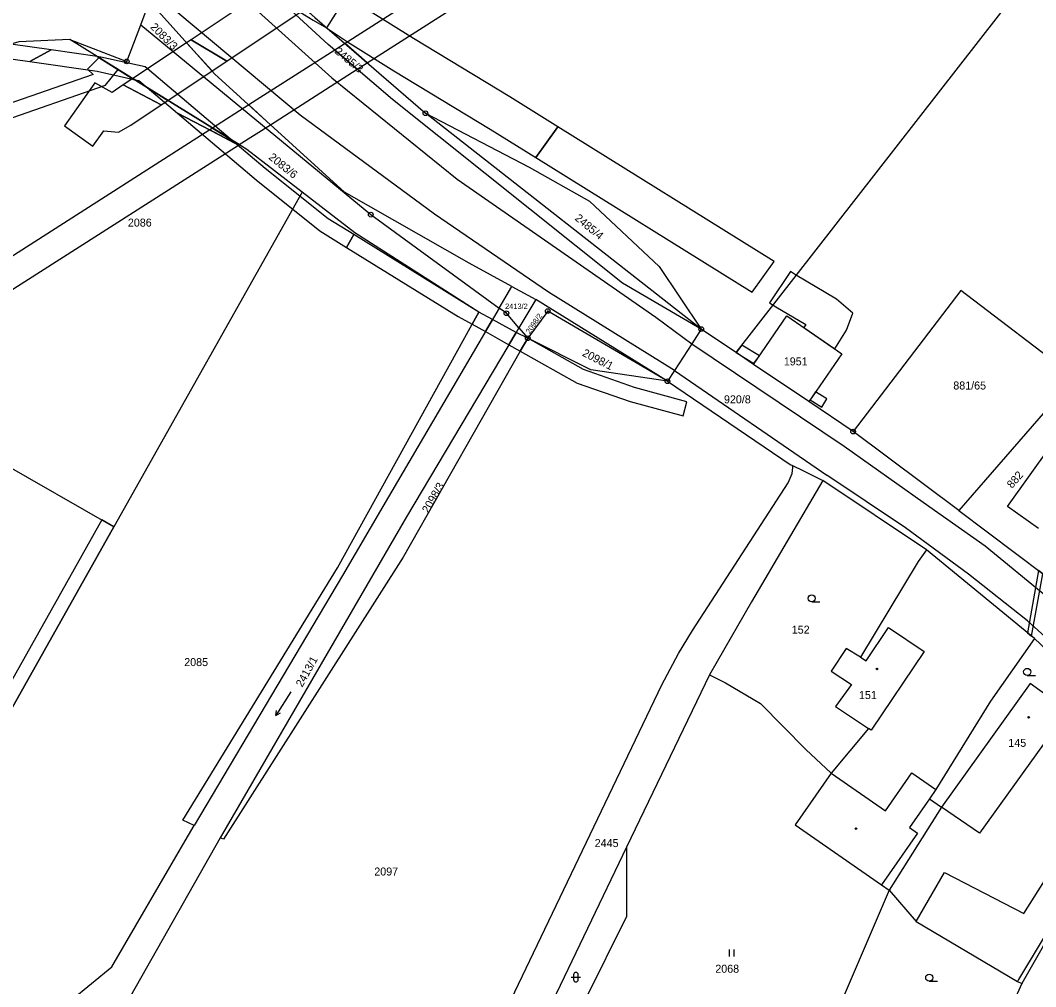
# Model space of a CAD drawing. Extents: x -504988 to -494607, y -1123820 to -1114018.
# Drawn here: x -502079.2 to -501863.6, y -1120761 to -1120555.7 of the extents above; entities that cross this region are included whole.
import ezdxf

# ---------------------------------------------------------------- set-up
doc = ezdxf.new("R2010")
doc.units = 0
for name, color, linetype in [('Hranice parcel', 7, 'Continuous'), ('Parcelní čísla', 7, 'Continuous'), ('Vnitřní kresba', 7, 'Continuous'), ('Věcná břemena k části', 7, 'Continuous'), ('Značky bodu BP', 7, 'Continuous'), ('Značky budov', 7, 'Continuous'), ('Značky kultur', 7, 'Continuous')]:
    doc.layers.add(name, color=color, linetype=linetype)

msp = doc.modelspace()

# ---------------------------------------------------------------- linework, layer by layer
at = {"layer": 'Hranice parcel'}
for p, q in [((-502053.67, -1120556.69), (-502051.78, -1120551.73)), ((-501934.6, -1120621.3), (-501993.19, -1120575.45)), ((-502019.4, -1120592.19), (-502059.34, -1120663.28)), ((-501977.52, -1120616.82), (-501974.82, -1120612.22)), ((-501974.82, -1120612.22), (-501969.73, -1120614.98)), ((-501969.73, -1120614.98), (-501973.32, -1120621.05)), ((-501941.79, -1120632.36), (-501969.73, -1120614.98)), ((-501973.32, -1120621.05), (-501971.47, -1120623.22)), ((-501923.52, -1120628.78), (-501927.21, -1120626.29)), ((-502117.13, -1120630.32), (-502059.34, -1120663.28)), ((-501911.77, -1120636.7), (-501923.52, -1120628.78)), ((-501855.35, -1120631.52), (-501879.92, -1120659.85)), ((-501902.35, -1120643.05), (-501911.77, -1120636.7)), ((-501879.92, -1120659.85), (-501902.35, -1120643.05)), ((-501886.75, -1120668.2), (-501908.76, -1120653.47)), ((-501879.92, -1120659.85), (-501861.83, -1120673.4)), ((-502059.34, -1120663.28), (-502081.88, -1120703.38)), ((-501863.86, -1120687.01), (-501886.75, -1120668.2)), ((-501852.83, -1120697.4), (-501863.86, -1120687.01)), ((-501932.83, -1120694.73), (-501950.46, -1120731.33)), ((-501883.56, -1120722.82), (-501894.68, -1120740.44)), ((-501950.46, -1120731.33), (-501973.19, -1120778.6)), ((-501894.68, -1120740.44), (-501905.31, -1120765.23)), ((-501866.48, -1120760.29), (-501868.51, -1120764.69))]:
    msp.add_line(p, q, dxfattribs=at)
for points in [[(-501927.21, -1120626.29), (-501854.49, -1120532.87), (-501781.77, -1120439.44)], [(-501934.6, -1120621.3), (-501951.32, -1120611.56), (-502000.17, -1120572.5), (-502013.82, -1120560.86), (-502060.8, -1120517.68)], [(-502032.97, -1120540.46), (-502016.66, -1120555.09), (-501993.19, -1120575.45)], [(-501974.82, -1120612.22), (-501983.91, -1120607.29), (-502010.39, -1120592.19), (-502037.96, -1120567.09), (-502051.78, -1120551.73)], [(-502068.69, -1120559.81), (-502056.62, -1120564.43), (-502053.67, -1120556.69)], [(-502053.67, -1120556.69), (-502004.79, -1120596.98), (-501977.52, -1120616.82)], [(-502068.69, -1120559.81), (-502079.52, -1120560.26), (-502091.36, -1120563.67), (-502115.64, -1120576.3), (-502142.94, -1120591.43), (-502152.14, -1120596.36), (-502163.14, -1120600.36), (-502167.57, -1120601.56)], [(-502019.4, -1120592.19), (-502031.12, -1120583.11), (-502068.69, -1120559.81)], [(-501993.19, -1120575.45), (-501971.17, -1120586.86), (-501958.33, -1120594.15), (-501943.57, -1120607.98), (-501934.6, -1120621.3)], [(-502042.28, -1120726.74), (-502044.7, -1120725.6), (-502011.86, -1120672), (-501981.84, -1120617.7), (-502008.21, -1120600.85), (-502019.4, -1120592.19)], [(-501855.35, -1120631.52), (-501879.46, -1120613.1), (-501902.35, -1120643.05)], [(-501977.52, -1120616.82), (-502002.25, -1120659), (-502010.83, -1120673.61), (-502042.28, -1120726.74)], [(-501973.32, -1120621.05), (-501976, -1120617.92), (-501977.52, -1120616.82)], [(-501941.79, -1120632.36), (-501967.22, -1120617.45), (-501971.47, -1120623.22)], [(-501923.52, -1120628.78), (-501916.41, -1120618.5), (-501904.78, -1120626.51), (-501911.01, -1120635.6), (-501911.77, -1120636.7)], [(-501973.32, -1120621.05), (-501973.89, -1120622.01), (-501997.22, -1120661.16), (-502036.76, -1120729.34)], [(-501934.6, -1120621.3), (-501936.63, -1120624.42), (-501940.31, -1120630.08), (-501941.79, -1120632.36)], [(-501927.21, -1120626.29), (-501931.14, -1120623.63), (-501934.6, -1120621.3)], [(-501971.47, -1120623.22), (-501973.04, -1120625.98), (-501997.93, -1120669.7), (-502036.09, -1120729.65), (-502036.76, -1120729.34)], [(-501941.79, -1120632.36), (-501958.04, -1120629.92), (-501971.47, -1120623.22)], [(-501941.79, -1120632.36), (-501915.72, -1120650.03), (-501915.2, -1120650.28)], [(-501999.8, -1120815.57), (-501942.96, -1120696.87), (-501939.46, -1120690.2), (-501936.45, -1120685.28), (-501916.12, -1120653.96), (-501915.3, -1120651.99), (-501915.16, -1120650.68), (-501915.2, -1120650.28)], [(-501915.2, -1120650.28), (-501913.06, -1120651.34), (-501908.76, -1120653.47)], [(-501908.76, -1120653.47), (-501923.95, -1120679.24), (-501931.2, -1120691.89), (-501932.83, -1120694.73)], [(-501886.75, -1120668.2), (-501888.51, -1120670.63), (-501900.77, -1120690.98), (-501903.86, -1120689.11), (-501907, -1120693.93), (-501902.68, -1120696.77), (-501906.07, -1120701.42), (-501899.07, -1120706.11), (-501906.99, -1120715.59)], [(-501863.86, -1120687.01), (-501873.17, -1120700.35), (-501884.76, -1120719.08), (-501886.14, -1120721.06), (-501883.56, -1120722.82)], [(-501932.83, -1120694.73), (-501929.47, -1120696.45), (-501922.04, -1120700.8), (-501912.36, -1120710.61), (-501906.99, -1120715.59)], [(-501852.83, -1120697.4), (-501856.51, -1120702.52), (-501864.72, -1120696.59), (-501883.56, -1120722.82)], [(-501838.13, -1120711.25), (-501840.24, -1120714.29), (-501866.48, -1120760.29)], [(-501906.99, -1120715.59), (-501914.63, -1120726.55), (-501896.32, -1120739.3), (-501894.68, -1120740.44)], [(-502083.81, -1120777.38), (-502072.75, -1120767.36), (-502059.77, -1120756.76), (-502044.7, -1120730.83), (-502042.28, -1120726.74)], [(-502036.76, -1120729.34), (-502055.8, -1120763.01), (-502075.76, -1120780.96)], [(-501950.46, -1120731.33), (-501950.45, -1120746.03), (-501967.89, -1120781.15)], [(-501894.68, -1120740.44), (-501888.98, -1120747.12), (-501867.43, -1120759.88), (-501866.48, -1120760.29)]]:
    msp.add_lwpolyline(points, dxfattribs=at)
at = {"layer": 'Vnitřní kresba'}
for p, q in [((-502019.83, -1120575.86), (-502051.01, -1120549.7)), ((-502030.06, -1120552.6), (-502013.06, -1120567.9)), ((-502013.06, -1120567.9), (-501986.48, -1120589.41)), ((-501991.25, -1120596.86), (-502019.83, -1120575.86)), ((-501986.48, -1120589.41), (-501944.24, -1120618.77)), ((-501967.06, -1120613.48), (-501991.25, -1120596.86)), ((-501940.31, -1120630.08), (-501967.06, -1120613.48)), ((-501944.24, -1120618.77), (-501936.63, -1120624.42)), ((-501936.63, -1120624.42), (-501904.28, -1120646.17)), ((-501940.31, -1120630.08), (-501907.91, -1120652.32)), ((-501904.28, -1120646.17), (-501887.49, -1120658.08)), ((-501869.53, -1120658.98), (-501860.28, -1120646.01)), ((-501891.22, -1120663.52), (-501907.91, -1120652.32)), ((-501887.49, -1120658.08), (-501874.33, -1120667.33)), ((-501862.99, -1120663.65), (-501869.53, -1120658.98)), ((-501877.82, -1120673.32), (-501891.22, -1120663.52)), ((-501874.33, -1120667.33), (-501861.19, -1120678.06)), ((-501865.32, -1120683.22), (-501877.82, -1120673.32)), ((-501899.56, -1120691.72), (-501894.83, -1120684.67)), ((-501894.83, -1120684.67), (-501887.26, -1120689.75)), ((-501855.35, -1120692.31), (-501865.32, -1120683.22)), ((-501900.77, -1120690.98), (-501899.56, -1120691.72)), ((-501887.26, -1120689.75), (-501898.5, -1120706.5)), ((-501898.5, -1120706.5), (-501899.07, -1120706.11)), ((-501860.25, -1120707.17), (-501875.52, -1120728.34)), ((-501840.24, -1120714.29), (-501867.19, -1120759.45)), ((-501906.99, -1120715.59), (-501895.49, -1120723.59)), ((-501895.49, -1120723.59), (-501889.87, -1120715.52)), ((-501889.87, -1120715.52), (-501884.76, -1120719.08)), ((-501866.12, -1120745.4), (-501847.49, -1120715.98)), ((-501886.14, -1120721.06), (-501890.39, -1120727.17)), ((-501875.52, -1120728.34), (-501883.56, -1120722.82)), ((-501890.39, -1120727.17), (-501888.7, -1120728.35)), ((-501888.7, -1120728.35), (-501896.32, -1120739.3)), ((-501888.98, -1120747.12), (-501882.94, -1120736.73)), ((-501882.94, -1120736.73), (-501866.12, -1120745.4)), ((-501867.19, -1120759.45), (-501867.43, -1120759.88))]:
    msp.add_line(p, q, dxfattribs=at)
at = {"layer": 'Věcná břemena k části'}
for points in [[(-501956.88, -1120526.52), (-502010.27, -1120560.63), (-502005.54, -1120564.73), (-501953.66, -1120531.58), (-501912.11, -1120505.08), (-501902.12, -1120491.59)], [(-502035.36, -1120564.35), (-502019.83, -1120553.99), (-502017.02, -1120555.64), (-502014.22, -1120557.28), (-502016.66, -1120555.09), (-502024.86, -1120547.73), (-502042.98, -1120559.82)], [(-501969.73, -1120584.85), (-501965.06, -1120578.33), (-501975.27, -1120571.98), (-501995.7, -1120559.58), (-502005.51, -1120553.45), (-502010, -1120550.67), (-502014.22, -1120557.28), (-502009.73, -1120560.25), (-501999.88, -1120566.4), (-501979.45, -1120578.8)], [(-502119.6, -1120578.49), (-502117.4, -1120581.41), (-502112.76, -1120578.94), (-502087.44, -1120563.01), (-502077.21, -1120564.47), (-502072.68, -1120561.99), (-502081.27, -1120560.76), (-502091.36, -1120563.67), (-502108.38, -1120572.52), (-502114.32, -1120576.26), (-502116.52, -1120577.43), (-502116.86, -1120576.98)], [(-502047.88, -1120572.72), (-502038.52, -1120566.46), (-502043.93, -1120560.46), (-502055.35, -1120568.08)], [(-502038.52, -1120566.46), (-502035.36, -1120564.35), (-502042.98, -1120559.82), (-502043.93, -1120560.46)], [(-502007.68, -1120566.1), (-502005.54, -1120564.73), (-502010.27, -1120560.63), (-502012.45, -1120562.03)], [(-502058.44, -1120566.17), (-502059.91, -1120565.26), (-502061.01, -1120564.57), (-502062.52, -1120563.63), (-502064.96, -1120566.05), (-502063.8, -1120567.22), (-502118.45, -1120586.19), (-502166.58, -1120602.13), (-502163.09, -1120604.12), (-502117.49, -1120589.03), (-502092.48, -1120580.35), (-502083.97, -1120577.4), (-502061.17, -1120569.49)], [(-502062.88, -1120566.52), (-502055.1, -1120568.24), (-502062.93, -1120563.38), (-502072.68, -1120561.99), (-502077.21, -1120564.47)], [(-502062.93, -1120563.38), (-502055.1, -1120568.24), (-502054.09, -1120568.46), (-502052.32, -1120569.96), (-502034.67, -1120580.91), (-502052.69, -1120565.6), (-502062.12, -1120563.5)], [(-502007.68, -1120566.1), (-502012.45, -1120562.03), (-502030.71, -1120573.69), (-502026.11, -1120577.88)], [(-502057.39, -1120569.44), (-502049.29, -1120573.66), (-502047.88, -1120572.72), (-502055.35, -1120568.08)], [(-502063.82, -1120582.45), (-502061.48, -1120579.2), (-502058.35, -1120579.44), (-502055.75, -1120577.97), (-502049.29, -1120573.66), (-502057.39, -1120569.44), (-502059.75, -1120571.02), (-502063.41, -1120569.01), (-502069.86, -1120578.09)], [(-502045.88, -1120575.43), (-502033.61, -1120581.81), (-502034.67, -1120580.91), (-502052.32, -1120569.96)], [(-502026.11, -1120577.88), (-502030.71, -1120573.69), (-502038.39, -1120578.6), (-502032.74, -1120582.11)], [(-502045.88, -1120575.43), (-502029.17, -1120589.6), (-502015.6, -1120600.43), (-502009.94, -1120603.93), (-502008.42, -1120601.23), (-502013.82, -1120597.89), (-502027.21, -1120587.2), (-502033.61, -1120581.81)], [(-502116.18, -1120628.31), (-502117.11, -1120629.67), (-502123.72, -1120640.15), (-502032.88, -1120582.2), (-502039.02, -1120579)], [(-502039.02, -1120579), (-502032.88, -1120582.2), (-502032.74, -1120582.11), (-502038.39, -1120578.6)], [(-501919.13, -1120606.9), (-501965.06, -1120578.33), (-501969.73, -1120584.85), (-501923.81, -1120613.42)], [(-501983.26, -1120620.27), (-501981.84, -1120617.7), (-502008.42, -1120601.23), (-502009.94, -1120603.93), (-501986.21, -1120618.63)], [(-501905.86, -1120614.91), (-501914.58, -1120609.73), (-501915.62, -1120609.09), (-501920.09, -1120615.73), (-501918.74, -1120616.57), (-501912.42, -1120620.32), (-501912.82, -1120620.97), (-501906.23, -1120625.51), (-501903.75, -1120621.54), (-501902.39, -1120617.91)], [(-501980.46, -1120621.83), (-501978.94, -1120619.24), (-501981.84, -1120617.7), (-501983.26, -1120620.27)], [(-501980.46, -1120621.83), (-501975.45, -1120624.63), (-501973.89, -1120622.01), (-501978.94, -1120619.24)], [(-501975.45, -1120624.63), (-501973.04, -1120625.98), (-501971.47, -1120623.22), (-501973.89, -1120622.01)], [(-501959.65, -1120629.9), (-501971.47, -1120623.22), (-501973.04, -1120625.98), (-501960.93, -1120632.74), (-501949.69, -1120636.67), (-501938.45, -1120639.72), (-501937.64, -1120636.73), (-501948.77, -1120633.71)], [(-501922.27, -1120626.98), (-501925.96, -1120624.68), (-501927.21, -1120626.29), (-501923.42, -1120628.63)], [(-501907.93, -1120636.13), (-501910.36, -1120634.64), (-501911.49, -1120636.29), (-501908.98, -1120637.84)], [(-502061.95, -1120661.79), (-502084.5, -1120701.92), (-502081.88, -1120703.38), (-502059.34, -1120663.28)], [(-501864.48, -1120686.5), (-501862.05, -1120673.24), (-501862.94, -1120672.57), (-501865.34, -1120685.79)]]:
    msp.add_lwpolyline(points, close=True, dxfattribs=at)
at = {"layer": 'Značky bodu BP'}
for centre, radius in [((-502056.62, -1120564.43), 0.5), ((-502056.62, -1120564.43), 0.0303), ((-501993.19, -1120575.45), 0.5), ((-501993.19, -1120575.45), 0.0303), ((-502004.79, -1120596.98), 0.5), ((-502004.79, -1120596.98), 0.0303), ((-501976, -1120617.92), 0.5), ((-501967.22, -1120617.45), 0.5), ((-501967.22, -1120617.45), 0.0303), ((-501976, -1120617.92), 0.0303), ((-501934.6, -1120621.3), 0.5), ((-501934.6, -1120621.3), 0.0303), ((-501971.47, -1120623.22), 0.5), ((-501971.47, -1120623.22), 0.0303), ((-501941.79, -1120632.36), 0.5), ((-501941.79, -1120632.36), 0.0303), ((-501902.35, -1120643.05), 0.5), ((-501902.35, -1120643.05), 0.0303)]:
    msp.add_circle(centre, radius, dxfattribs=at)
at = {"layer": 'Značky budov'}
for centre in [(-501897.29, -1120693.47), (-501865.07, -1120703.75), (-501901.73, -1120727.39)]:
    msp.add_circle(centre, 0.175, dxfattribs=at)
at = {"layer": 'Značky kultur'}
for p, q in [((-501911.15, -1120679.23), (-501909.4, -1120679.23)), ((-501865.38, -1120694.85), (-501863.63, -1120694.85)), ((-502021.77, -1120698.3), (-502024.95, -1120703.38)), ((-502024.95, -1120703.38), (-502024.85, -1120702.29)), ((-502024.95, -1120703.38), (-502024, -1120702.82)), ((-501928.62, -1120754.58), (-501928.62, -1120753.08)), ((-501927.62, -1120754.58), (-501927.62, -1120753.08)), ((-501962.23, -1120758.94), (-501960.23, -1120758.94)), ((-501961.73, -1120758.44), (-501961.73, -1120759.44)), ((-501960.73, -1120759.44), (-501960.73, -1120758.44)), ((-501886.19, -1120759.8), (-501884.44, -1120759.8))]:
    msp.add_line(p, q, dxfattribs=at)
for centre in [(-501911.15, -1120678.48), (-501865.38, -1120694.1), (-501886.19, -1120759.05)]:
    msp.add_circle(centre, 0.75, dxfattribs=at)
for centre, start, end in [((-501961.23, -1120758.44), 0, 180), ((-501961.23, -1120759.44), 180, 359.9879)]:
    msp.add_arc(centre, 0.5, start, end, dxfattribs=at)

# ---------------------------------------------------------------- texts
at = {"layer": 'Parcelní čísla'}
for s, height, rotation, p in [('2083/3', 1.7, 315, (-502051.76, -1120557.26)), ('2485/3', 1.7, 320, (-502012.61, -1120562.53)), ('2083/6', 1.7, 321, (-502026.63, -1120585.04)), ('2485/4', 1.7, 320, (-501961.6, -1120597.96)), ('2098/2', 1.139, 55, (-501971.05, -1120622.41)), ('2098/1', 1.7, 333, (-501960.03, -1120626.89)), ('882', 1.7, 49, (-501868.59, -1120655.24)), ('2098/3', 1.7, 60, (-501992.58, -1120660.53)), ('2413/1', 1.7, 61, (-502019.36, -1120697.47))]:
    msp.add_text(s, height=height, rotation=rotation, dxfattribs=at).set_placement(p)
for s, height, p in [('2086', 1.7, (-502056.39, -1120599.52)), ('2413/2', 1.139, (-501976.27, -1120617.01)), ('1951', 1.7, (-501917.07, -1120629)), ('881/65', 1.7, (-501881.07, -1120634.12)), ('920/8', 1.7, (-501929.78, -1120637.06)), ('152', 1.7, (-501915.38, -1120685.98)), ('2085', 1.7, (-502044.42, -1120692.87)), ('151', 1.7, (-501901.11, -1120699.87)), ('145', 1.7, (-501869.38, -1120710.02)), ('2445', 1.7, (-501957.24, -1120731.31)), ('2097', 1.7, (-502004.05, -1120737.35)), ('2068', 1.7, (-501931.62, -1120758))]:
    msp.add_text(s, height=height, dxfattribs=at).set_placement(p)

doc.saveas('drawing.dxf')
